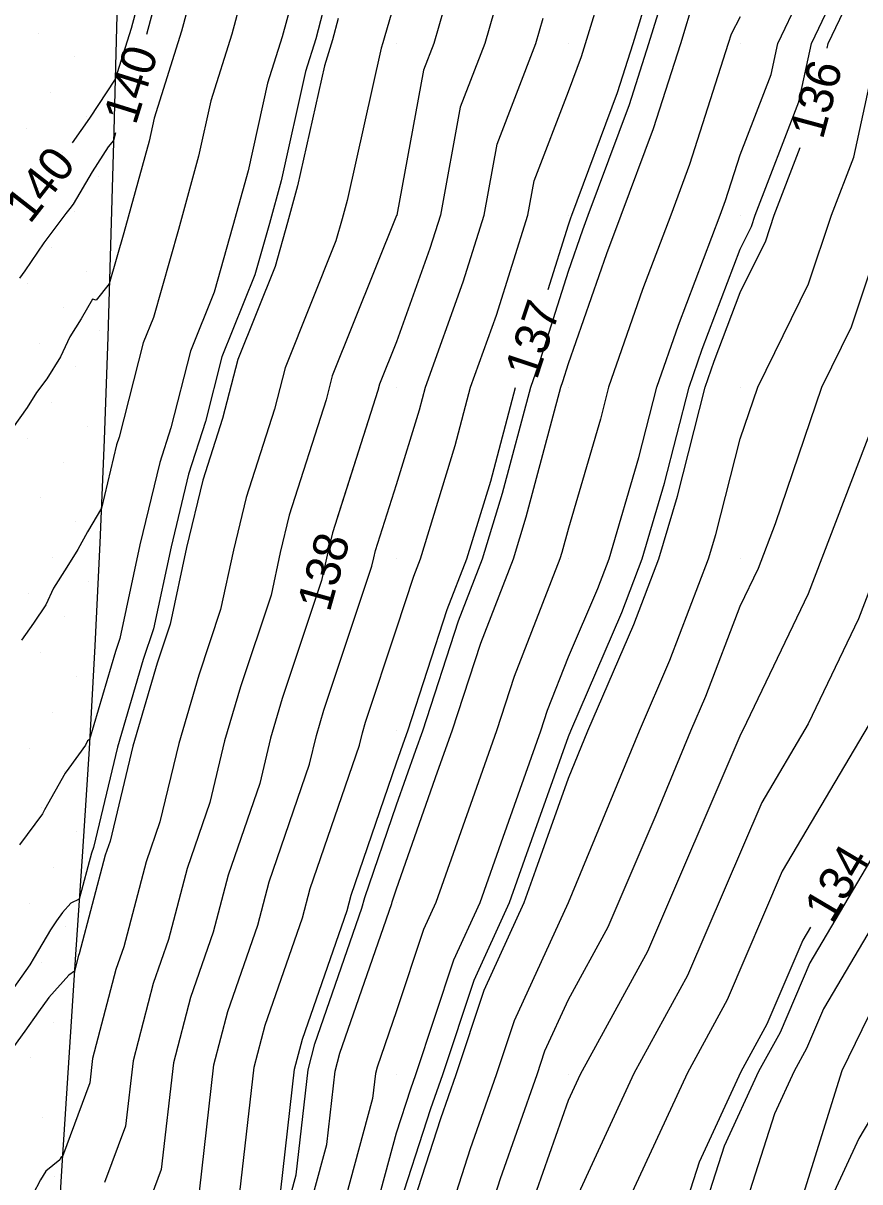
# Model space of a CAD drawing. Extents: x 2354170 to 2357230, y 866100 to 868290.
# Drawn here: x 2355358.2 to 2355406.9, y 866723.8 to 866791.2 of the extents above; entities that cross this region are included whole.
import ezdxf

# ---------------------------------------------------------------- set-up
doc = ezdxf.new("R2010")
doc.units = 0
for name, color, linetype in [('Default', 7, 'Continuous'), ('DTM Contours Major', 7, 'Continuous'), ('DTM Contours Major Text', 7, 'Continuous'), ('DTM Contours Minor', 7, 'Continuous'), ('Exist DTM QL2 LIDAR Elevation Point', 7, 'Continuous'), ('Exist DTM Scan Elevation Point', 7, 'Continuous'), ('Exist Roads EOP', 7, 'Continuous'), ('PH Exist DTM Breakline', 7, 'Continuous')]:
    doc.layers.add(name, color=color, linetype=linetype)

msp = doc.modelspace()

# ---------------------------------------------------------------- linework, layer by layer
at = {"layer": 'Default'}
for points in [[(2355405.036, 866789.728), (2355405.097, 866790.008), (2355406.673, 866793.311), (2355408.455, 866800.008), (2355409.976, 866805.573), (2355411.377, 866808.608), (2355411.486, 866810.008), (2355414.132, 866815.853), (2355415.243, 866820.008), (2355416.377, 866823.608), (2355417.709, 866830.009), (2355418.132, 866831.853), (2355419.976, 866836.732), (2355421.442, 866840.009), (2355422.099, 866842.132), (2355424.818, 866850.009), (2355427.05, 866857.083), (2355428.166, 866860.009), (2355429.976, 866867.115), (2355430.96, 866870.009), (2355431.682, 866871.715), (2355435.464, 866880.009), (2355436.655, 866883.331), (2355436.958, 866884.166)], [(2355404.427, 866858.01), (2355404.208, 866855.777), (2355402.416, 866850.009), (2355401.738, 866848.247), (2355399.976, 866842.412), (2355399.492, 866840.493), (2355399.386, 866840.009), (2355397.387, 866832.598), (2355396.79, 866830.009), (2355395.852, 866824.132), (2355394.61, 866820.008), (2355393.437, 866816.547), (2355391.582, 866810.008), (2355389.976, 866805.019), (2355388.331, 866800.008), (2355386.201, 866793.783), (2355385.106, 866790.008), (2355383.683, 866786.301), (2355382.522, 866780.008), (2355381.913, 866778.071), (2355379.976, 866772.654), (2355378.984, 866770.181), (2355378.889, 866769.812), (2355376.45, 866762.201)], [(2355370.567, 866720.599), (2355371.686, 866730.44), (2355372.321, 866732.868), (2355374.49, 866739.122), (2355374.939, 866740.825), (2355377.811, 866749.175), (2355377.983, 866749.892), (2355378.167, 866750.517), (2355379.976, 866755.938), (2355380.972, 866759.011), (2355381.361, 866760.008), (2355383.377, 866766.607), (2355384.281, 866770.008), (2355385.781, 866774.203), (2355387.607, 866780.008), (2355387.976, 866782.008), (2355389.976, 866787.214), (2355390.733, 866789.251), (2355390.975, 866790.008), (2355393.085, 866796.899)], [(2355365.905, 866796.042), (2355364.522, 866790.884), (2355363.593, 866787.93), (2355362.091, 866785.671), (2355361.09, 866784.217)], [(2355383.897, 866796.087), (2355382.135, 866790.008), (2355381.536, 866788.448), (2355379.98, 866780.008), (2355379.979, 866780.005), (2355379.976, 866779.996), (2355376.232, 866770.661), (2355375.875, 866769.27), (2355373.723, 866762.555), (2355373.2, 866760.377), (2355372.669, 866757.906), (2355370.888, 866752.568), (2355369.963, 866749.425), (2355369.1, 866745.826), (2355367.78, 866741.988), (2355366.694, 866737.863), (2355365.805, 866735.303), (2355364.631, 866730.809), (2355364.198, 866727.003), (2355362.977, 866723.713)], [(2355368.573, 866794.898), (2355367.452, 866790.718), (2355365.862, 866785.658), (2355365.564, 866784.321), (2355364.095, 866778.985), (2355363.253, 866776.016), (2355362.482, 866775.069), (2355362.279, 866775.125), (2355361.61, 866773.974), (2355360.96, 866772.937), (2355360.419, 866771.764), (2355359.614, 866770.495), (2355359.01, 866769.699), (2355358.474, 866768.823), (2355357.615, 866767.624)], [(2355426.738, 866795.42), (2355422.853, 866786.427), (2355422.69, 866786.044), (2355419.767, 866779.881), (2355417.705, 866774.455), (2355412.616, 866762.479), (2355409.767, 866755.062), (2355407.731, 866750.816), (2355402.426, 866741.839), (2355399.217, 866734.344), (2355396.897, 866730.111), (2355393.184, 866722.07), (2355391.984, 866718.327), (2355391.6, 866710.905), (2355389.296, 866705.365), (2355383.783, 866696.383), (2355382.108, 866693.351), (2355379.798, 866686.486), (2355378.724, 866682.398), (2355377.831, 866679.521), (2355374.102, 866668.513), (2355372.691, 866664.216), (2355372.475, 866662.008), (2355369.995, 866648.686)], [(2355378.179, 866720.007), (2355379.976, 866726.614), (2355380.803, 866729.181), (2355381.093, 866730.007), (2355383.311, 866736.672), (2355384.834, 866740.008), (2355386.17, 866743.813), (2355388.375, 866750.008), (2355388.767, 866751.217), (2355389.976, 866754.32), (2355391.688, 866758.295), (2355392.346, 866760.008), (2355394.076, 866765.908), (2355395.123, 866770.008), (2355396.376, 866773.608), (2355398.805, 866780.008), (2355399.123, 866780.861), (2355399.976, 866783.534), (2355401.775, 866788.209), (2355402.166, 866790.008), (2355404.689, 866795.295)], [(2355388.79, 866775.687), (2355389.976, 866779.455), (2355390.119, 866779.865), (2355390.173, 866780.008), (2355392.831, 866787.153), (2355393.742, 866790.008), (2355395.204, 866794.78)], [(2355371.242, 866793.754), (2355370.383, 866790.552), (2355369.165, 866786.676), (2355368.447, 866783.458), (2355367.272, 866779.19), (2355365.816, 866774.057), (2355365.223, 866772.58), (2355363.817, 866767.099), (2355363.673, 866766.649), (2355362.788, 866762.969), (2355361.986, 866761.584), (2355361.419, 866760.555), (2355360.78, 866759.535), (2355360.008, 866758.311), (2355359.555, 866757.347), (2355358.831, 866756.267), (2355358.133, 866755.29)], [(2355373.91, 866792.609), (2355373.313, 866790.386), (2355372.467, 866787.694), (2355371.33, 866782.595), (2355370.449, 866779.394), (2355369.357, 866775.545), (2355367.976, 866772.1), (2355366.832, 866767.642), (2355366.185, 866765.625), (2355365.03, 866760.822), (2355363.861, 866755.372), (2355363.61, 866754.618), (2355362.1, 866749.494), (2355361.99, 866749.426), (2355361.857, 866749.179), (2355360.887, 866747.833), (2355360.68, 866747.545), (2355359.48, 866745.407), (2355359.36, 866745.169), (2355358.03, 866743.368)], [(2355379.976, 866792.81), (2355379.246, 866790.321), (2355379.175, 866790.053), (2355379.073, 866789.73), (2355377.097, 866780.869), (2355376.804, 866779.804), (2355376.44, 866778.522), (2355373.48, 866771.14), (2355372.861, 866768.727), (2355371.211, 866763.578), (2355370.476, 866760.525), (2355369.733, 866757.061), (2355368.462, 866753.251), (2355367.289, 866749.269), (2355366.197, 866744.71), (2355365.394, 866742.376), (2355364.095, 866737.443), (2355363.634, 866736.115), (2355362.279, 866730.931), (2355362.119, 866729.521), (2355360.529, 866725.24), (2355360.439, 866725.178), (2355360.365, 866725.04), (2355359.556, 866724.373), (2355359.241, 866723.878), (2355358.359, 866722.167)], [(2355374.293, 866720.007), (2355375.906, 866725.937), (2355376.389, 866730.195), (2355376.664, 866731.245), (2355379.688, 866739.961), (2355379.712, 866740.05), (2355379.976, 866740.818), (2355382.364, 866747.62), (2355383.213, 866750.008), (2355384.87, 866755.114), (2355386.776, 866760.008), (2355387.525, 866762.459), (2355389.532, 866770.008), (2355389.649, 866770.335), (2355389.976, 866771.375), (2355392.205, 866777.779), (2355393.05, 866780.008), (2355394.928, 866785.056), (2355396.509, 866790.008), (2355397.322, 866792.662)], [(2355399.976, 866791.562), (2355399.44, 866790.544), (2355399.276, 866790.008), (2355397.025, 866782.959), (2355395.928, 866780.008), (2355394.29, 866775.694), (2355392.312, 866770.008), (2355391.836, 866768.147), (2355389.976, 866761.802), (2355389.599, 866760.385), (2355389.484, 866760.008), (2355386.818, 866753.165), (2355385.794, 866750.008), (2355384.267, 866745.717), (2355382.263, 866740.008), (2355381.546, 866738.438), (2355379.976, 866733.719), (2355378.836, 866730.433), (2355378.741, 866730.072), (2355378.575, 866728.606), (2355376.236, 866720.007)], [(2355376.578, 866791.465), (2355376.244, 866790.22), (2355375.77, 866788.712), (2355374.214, 866781.732), (2355373.627, 866779.599), (2355372.899, 866777.033), (2355370.728, 866771.62), (2355369.846, 866768.185), (2355368.698, 866764.602), (2355367.753, 866760.673), (2355366.797, 866756.217), (2355366.036, 866753.935), (2355364.616, 866749.113), (2355363.293, 866743.594), (2355363.008, 866742.763), (2355361.496, 866737.024), (2355361.462, 866736.926), (2355361.227, 866736.027), (2355360.903, 866735.787), (2355359.731, 866734.491), (2355359.132, 866733.646), (2355358.327, 866732.527), (2355357.677, 866731.611)], [(2355368.357, 866721.967), (2355369.334, 866730.563), (2355370.149, 866733.68), (2355371.891, 866738.702), (2355372.553, 866741.213), (2355374.908, 866748.059), (2355375.31, 866749.736), (2355375.741, 866751.201), (2355378.542, 866759.595), (2355378.646, 866760.08), (2355378.748, 866760.508), (2355379.976, 866764.338), (2355381.302, 866768.681), (2355381.655, 866770.008), (2355383.847, 866776.137), (2355385.065, 866780.008), (2355385.829, 866784.155), (2355388.078, 866790.008), (2355388.504, 866791.48)], [(2355380.432, 866698.584), (2355380.79, 866699.232), (2355381.969, 866701.153), (2355385.84, 866710.46), (2355386.134, 866716.166), (2355387.053, 866720.007), (2355387.765, 866722.218), (2355389.976, 866728.506), (2355390.674, 866730.018), (2355394.597, 866737.176), (2355400.023, 866749.851), (2355400.124, 866750.023), (2355403.948, 866758.001), (2355407.677, 866767.708), (2355408.456, 866770.008), (2355408.957, 866771.027), (2355409.976, 866774.077), (2355412.219, 866779.979), (2355414.268, 866784.3), (2355416.258, 866790.008), (2355416.835, 866791.165)], [(2355373.665, 866688.685), (2355376.205, 866696.236), (2355377.285, 866700.007), (2355377.755, 866702.227), (2355379.976, 866709.767), (2355380.079, 866710.015), (2355380.084, 866710.115), (2355382.45, 866720.007), (2355384.284, 866725.699), (2355385.798, 866730.007), (2355386.841, 866733.142), (2355389.976, 866740.006), (2355389.976, 866740.007), (2355389.977, 866740.009), (2355394.106, 866750.008), (2355395.873, 866754.111), (2355398.138, 866760.008), (2355398.555, 866761.429), (2355399.976, 866766.992), (2355400.998, 866770.008), (2355403.958, 866776.026), (2355405.289, 866780.008), (2355406.591, 866783.393), (2355408.028, 866790.008)], [(2355372.131, 866689.234), (2355373.616, 866693.647), (2355375.438, 866700.007), (2355376.231, 866703.752), (2355378.073, 866710.007), (2355379.976, 866719.285), (2355380.149, 866720.007), (2355382.543, 866727.44), (2355383.446, 866730.007), (2355385.076, 866734.907), (2355387.405, 866740.008), (2355388.073, 866741.91), (2355389.976, 866747.256), (2355391.112, 866750.008), (2355393.781, 866756.203), (2355395.242, 866760.008), (2355396.315, 866763.668), (2355397.935, 866770.008), (2355398.462, 866771.522), (2355399.976, 866775.511), (2355401.459, 866778.525), (2355401.954, 866780.008), (2355403.471, 866783.952)], [(2355375.198, 866688.135), (2355378.795, 866698.826), (2355379.133, 866700.007), (2355379.28, 866700.702), (2355379.976, 866703.064), (2355382.959, 866710.238), (2355383.109, 866713.141), (2355384.752, 866720.007), (2355386.025, 866723.958), (2355388.151, 866730.007), (2355388.607, 866731.377), (2355389.976, 866734.375), (2355392.287, 866738.591), (2355395.076, 866745.108), (2355397.099, 866750.008), (2355397.965, 866752.018), (2355399.976, 866757.253), (2355401.039, 866759.471), (2355402.036, 866762.068), (2355404.727, 866770.008), (2355406.458, 866773.526), (2355408.623, 866780.008)], [(2355373.237, 866723.268), (2355374.038, 866730.317), (2355374.492, 866732.057), (2355377.089, 866739.541), (2355377.326, 866740.438), (2355379.976, 866748.143), (2355380.46, 866749.523), (2355380.633, 866750.008), (2355382.921, 866757.062), (2355384.069, 866760.008), (2355385.451, 866764.533), (2355386.902, 866769.993)], [(2355410.958, 866767.207), (2355406.857, 866756.532), (2355403.928, 866750.419), (2355401.224, 866745.845), (2355396.907, 866735.76), (2355393.786, 866730.065), (2355389.976, 866721.814), (2355389.506, 866720.477), (2355389.355, 866720.007), (2355389.159, 866719.191), (2355388.72, 866710.683), (2355385.632, 866703.259), (2355382.286, 866697.807), (2355381.27, 866695.967), (2355378.265, 866687.036), (2355377.358, 866683.585), (2355376.13, 866679.627), (2355373.208, 866671.003), (2355371.202, 866664.894), (2355370.895, 866661.755), (2355368.729, 866650.117)], [(2355374.832, 866756.431), (2355373.315, 866751.884), (2355372.636, 866749.58), (2355372.004, 866746.943), (2355370.167, 866741.601), (2355369.293, 866738.283), (2355367.977, 866734.492), (2355366.982, 866730.686), (2355366.278, 866724.485), (2355365.496, 866722.379)], [(2355415.338, 866751.608), (2355404.828, 866733.827), (2355403.837, 866731.512), (2355403.121, 866730.205), (2355401.974, 866727.722), (2355397.484, 866713.725), (2355397.361, 866711.35), (2355396.624, 866709.577), (2355386.776, 866693.533), (2355383.784, 866688.117), (2355382.865, 866685.387), (2355381.456, 866680.022), (2355381.235, 866679.311), (2355375.89, 866663.533), (2355375.669, 866662.86), (2355375.635, 866662.515), (2355374.744, 866657.726), (2355376.913, 866661.887), (2355377.018, 866662.106), (2355377.122, 866662.322), (2355377.669, 866663.387), (2355383.664, 866677.653), (2355386.392, 866680.337), (2355389.565, 866686.317)], [(2355404.065, 866738.574), (2355403.627, 866737.833), (2355401.527, 866732.928), (2355400.009, 866730.158), (2355397.579, 866724.896), (2355394.734, 866716.026), (2355394.481, 866711.128), (2355392.96, 866707.471), (2355385.279, 866694.958), (2355382.946, 866690.734), (2355381.332, 866685.936), (2355380.09, 866681.21), (2355379.533, 866679.416), (2355374.996, 866666.023), (2355374.18, 866663.538), (2355374.055, 866662.262), (2355371.262, 866647.255), (2355371.211, 866647.088), (2355371.209, 866647.056), (2355371.206, 866647.024), (2355371.202, 866646.992), (2355371.196, 866646.961), (2355371.004, 866645.244)]]:
    msp.add_lwpolyline(points, dxfattribs=at)
at = {"layer": 'DTM Contours Major'}
for points in [[(2355366.795, 866795.661), (2355365.499, 866790.829), (2355365.408, 866790.54)], [(2355380.432, 866698.584), (2355380.79, 866699.232), (2355381.969, 866701.153), (2355385.84, 866710.46), (2355386.134, 866716.166), (2355387.053, 866720.007), (2355387.765, 866722.218), (2355389.976, 866728.506), (2355390.674, 866730.018), (2355394.597, 866737.176), (2355400.023, 866749.851), (2355400.124, 866750.023), (2355403.948, 866758.001), (2355407.677, 866767.708), (2355408.456, 866770.008), (2355408.957, 866771.027), (2355409.976, 866774.077), (2355412.219, 866779.979), (2355414.268, 866784.3), (2355416.258, 866790.008), (2355416.835, 866791.165)], [(2355363.619, 866784.814), (2355363.496, 866784.369), (2355363.192, 866783.985), (2355362.246, 866782.546), (2355361.154, 866780.652), (2355360.946, 866780.408), (2355360.729, 866780.106), (2355359.436, 866778.41), (2355358.334, 866776.78), (2355358.027, 866776.344)]]:
    msp.add_lwpolyline(points, dxfattribs=at)
at = {"layer": 'DTM Contours Minor'}
for points in [[(2355434.189, 866801.385), (2355426.023, 866782.481), (2355425.681, 866781.676), (2355424.799, 866779.816), (2355424.177, 866778.178), (2355414.826, 866756.175), (2355413.646, 866753.103), (2355412.803, 866751.344), (2355404.027, 866736.498), (2355402.297, 866732.456), (2355401.046, 866730.174), (2355399.044, 866725.838), (2355395.65, 866715.259), (2355395.441, 866711.202), (2355394.181, 866708.173), (2355385.778, 866694.483), (2355383.225, 866689.862), (2355381.843, 866685.753), (2355380.545, 866680.814), (2355380.101, 866679.381), (2355375.294, 866665.193), (2355375.19, 866664.875)], [(2355386.201, 866793.783), (2355385.106, 866790.008), (2355383.683, 866786.301), (2355382.522, 866780.008), (2355381.913, 866778.071), (2355379.976, 866772.654), (2355378.984, 866770.181), (2355378.889, 866769.812), (2355376.236, 866761.531), (2355375.923, 866760.228), (2355375.605, 866758.751), (2355373.315, 866751.884), (2355372.636, 866749.58), (2355372.004, 866746.943), (2355370.167, 866741.601), (2355369.293, 866738.283), (2355367.977, 866734.492), (2355366.982, 866730.686), (2355366.278, 866724.485), (2355365.496, 866722.379)], [(2355372.997, 866720.007), (2355374.126, 866724.158), (2355374.822, 866730.276), (2355375.216, 866731.786), (2355377.956, 866739.681), (2355378.121, 866740.309), (2355379.976, 866745.701), (2355381.095, 866748.889), (2355381.493, 866750.008), (2355383.571, 866756.413), (2355384.971, 866760.008), (2355386.142, 866763.841), (2355387.781, 866770.008), (2355388.359, 866771.624), (2355389.976, 866776.761), (2355390.814, 866779.17), (2355391.132, 866780.008), (2355393.53, 866786.454), (2355394.664, 866790.008), (2355395.91, 866794.074)], [(2355379.976, 866721.852), (2355381.963, 866728.02), (2355382.662, 866730.007), (2355384.488, 866735.496), (2355386.548, 866740.008), (2355387.439, 866742.545), (2355389.976, 866749.673), (2355390.114, 866750.008), (2355393.083, 866756.901), (2355394.277, 866760.008), (2355395.569, 866764.415), (2355396.998, 866770.008), (2355397.767, 866772.217), (2355399.976, 866778.038), (2355400.625, 866779.359), (2355400.842, 866780.008), (2355403.38, 866786.604), (2355404.12, 866790.008), (2355406.012, 866793.972)], [(2355375.689, 866791.847), (2355375.267, 866790.275), (2355374.669, 866788.373), (2355373.253, 866782.02), (2355372.568, 866779.531), (2355371.718, 866776.537), (2355369.81, 866771.78), (2355368.841, 866768.004), (2355367.86, 866764.943), (2355366.846, 866760.723), (2355365.819, 866755.935), (2355365.227, 866754.162), (2355363.725, 866749.061), (2355362.325, 866743.221), (2355362.212, 866742.892), (2355361.505, 866740.209), (2355361.007, 866739.971), (2355360.528, 866739.435), (2355360.172, 866738.954), (2355359.825, 866738.429), (2355358.873, 866736.816), (2355358.627, 866736.381), (2355357.469, 866734.747)]]:
    msp.add_lwpolyline(points, dxfattribs=at)
at = {"layer": 'Exist DTM QL2 LIDAR Elevation Point'}
for p, q in [((2355379.976, 866790.008), (2355379.976, 866790.008)), ((2355389.976, 866790.008), (2355389.976, 866790.008)), ((2355399.976, 866790.008), (2355399.976, 866790.008)), ((2355379.976, 866780.008), (2355379.976, 866780.008)), ((2355389.976, 866780.008), (2355389.976, 866780.008)), ((2355399.976, 866780.008), (2355399.976, 866780.008)), ((2355379.976, 866770.008), (2355379.976, 866770.008)), ((2355389.976, 866770.008), (2355389.976, 866770.008)), ((2355399.976, 866770.008), (2355399.976, 866770.008)), ((2355379.976, 866760.008), (2355379.976, 866760.008)), ((2355389.976, 866760.008), (2355389.976, 866760.008)), ((2355399.976, 866760.008), (2355399.976, 866760.008)), ((2355379.976, 866750.008), (2355379.976, 866750.008)), ((2355389.976, 866750.008), (2355389.976, 866750.008)), ((2355399.976, 866750.008), (2355399.976, 866750.008)), ((2355379.976, 866740.008), (2355379.976, 866740.008)), ((2355389.976, 866740.008), (2355389.976, 866740.008)), ((2355379.976, 866730.007), (2355379.976, 866730.007)), ((2355389.976, 866730.007), (2355389.976, 866730.007))]:
    msp.add_line(p, q, dxfattribs=at)
at = {"layer": 'Exist DTM Scan Elevation Point'}
for p, q in [((2355359.127, 866790.605), (2355359.127, 866790.605)), ((2355361.212, 866789.225), (2355361.212, 866789.225)), ((2355359.833, 866787.14), (2355359.833, 866787.14)), ((2355361.918, 866785.761), (2355361.918, 866785.761)), ((2355358.453, 866785.055), (2355358.453, 866785.055)), ((2355360.538, 866783.676), (2355360.538, 866783.676)), ((2355362.623, 866782.296), (2355362.623, 866782.296)), ((2355359.159, 866781.591), (2355359.159, 866781.591)), ((2355361.244, 866780.211), (2355361.244, 866780.211)), ((2355359.864, 866778.126), (2355359.864, 866778.126)), ((2355361.949, 866776.747), (2355361.949, 866776.747)), ((2355358.485, 866776.041), (2355358.485, 866776.041)), ((2355360.57, 866774.662), (2355360.57, 866774.662)), ((2355362.655, 866773.282), (2355362.655, 866773.282)), ((2355359.19, 866772.577), (2355359.19, 866772.577)), ((2355361.275, 866771.197), (2355361.275, 866771.197)), ((2355359.896, 866769.112), (2355359.896, 866769.112)), ((2355361.981, 866767.733), (2355361.981, 866767.733)), ((2355358.516, 866767.027), (2355358.516, 866767.027)), ((2355360.601, 866765.648), (2355360.601, 866765.648)), ((2355359.222, 866763.563), (2355359.222, 866763.563)), ((2355361.307, 866762.184), (2355361.307, 866762.184)), ((2355359.928, 866760.099), (2355359.928, 866760.099)), ((2355362.013, 866758.719), (2355362.013, 866758.719)), ((2355358.548, 866758.014), (2355358.548, 866758.014)), ((2355360.633, 866756.634), (2355360.633, 866756.634)), ((2355359.254, 866754.549), (2355359.254, 866754.549)), ((2355361.339, 866753.17), (2355361.339, 866753.17)), ((2355359.959, 866751.085), (2355359.959, 866751.085)), ((2355358.58, 866749), (2355358.58, 866749)), ((2355360.665, 866747.62), (2355360.665, 866747.62)), ((2355359.285, 866745.535), (2355359.285, 866745.535)), ((2355361.37, 866744.156), (2355361.37, 866744.156)), ((2355359.991, 866742.071), (2355359.991, 866742.071)), ((2355358.612, 866739.986), (2355358.612, 866739.986)), ((2355360.697, 866738.607), (2355360.697, 866738.607)), ((2355359.317, 866736.522), (2355359.317, 866736.522)), ((2355360.023, 866733.057), (2355360.023, 866733.057)), ((2355358.643, 866730.972), (2355358.643, 866730.972)), ((2355359.349, 866727.508), (2355359.349, 866727.508)), ((2355360.054, 866724.043), (2355360.054, 866724.043))]:
    msp.add_line(p, q, dxfattribs=at)
at = {"layer": 'Exist Roads EOP'}
msp.add_lwpolyline([(2355363.836, 866796.93), (2355363.674, 866790.932), (2355363.512, 866784.934), (2355363.343, 866778.937), (2355363.158, 866772.94), (2355362.95, 866766.943), (2355362.706, 866760.948), (2355362.412, 866754.955), (2355362.07, 866748.965), (2355361.69, 866742.977), (2355361.291, 866736.991), (2355360.894, 866731.004), (2355360.515, 866725.016), (2355360.132, 866719.028)], dxfattribs=at)
at = {"layer": 'PH Exist DTM Breakline'}
for points in [[(2355623.276, 867155.352), (2355615.583, 867138.247), (2355608.493, 867123.325), (2355597.576, 867101.035), (2355584.194, 867076.317), (2355571.679, 867051.841), (2355556.972, 867022.361), (2355542.395, 866991.347), (2355529.822, 866965.709), (2355520.718, 866947.043), (2355510.055, 866924.144), (2355500.189, 866901.892), (2355490.411, 866881.383), (2355478.718, 866859.364), (2355464.612, 866830.773), (2355451.411, 866802.435), (2355436.873, 866776.843), (2355421.458, 866750.816), (2355406.881, 866726.275), (2355400.072, 866711.56)], [(2355400.072, 866711.56), (2355405.902, 866730.247), (2355416.389, 866751.717), (2355427.362, 866780.815), (2355441.715, 866807.607), (2355448.758, 866835.801), (2355461.562, 866858.553), (2355478.458, 866887.263), (2355493.304, 866914.341), (2355506.971, 866940.624), (2355519.321, 866966.985), (2355533.541, 866993.952), (2355547.101, 867021.457), (2355560.375, 867044.808), (2355572.32, 867070.568), (2355587.937, 867097.012), (2355600.743, 867121.888), (2355610.75, 867143.33), (2355613.41, 867148.104), (2355613.419, 867152.415)]]:
    msp.add_lwpolyline(points, dxfattribs=at)

# ---------------------------------------------------------------- texts
at = {"layer": 'Default'}
for s, rotation, p in [('136', 74.84363, (2355404.777, 866784.369)), ('140', 51.99839, (2355358.626, 866779.453)), ('137', 71.65499, (2355388.133, 866770.381)), ('138', 74.32831, (2355376.078, 866756.862)), ('134', 59.41261, (2355405.31, 866738.716))]:
    msp.add_text(s, height=2, rotation=rotation, dxfattribs=at).set_placement(p)
at = {"layer": 'DTM Contours Major Text'}
msp.add_text('140', height=2, rotation=72.64948, dxfattribs=at).set_placement((2355364.784, 866785.208))

doc.saveas('drawing.dxf')
